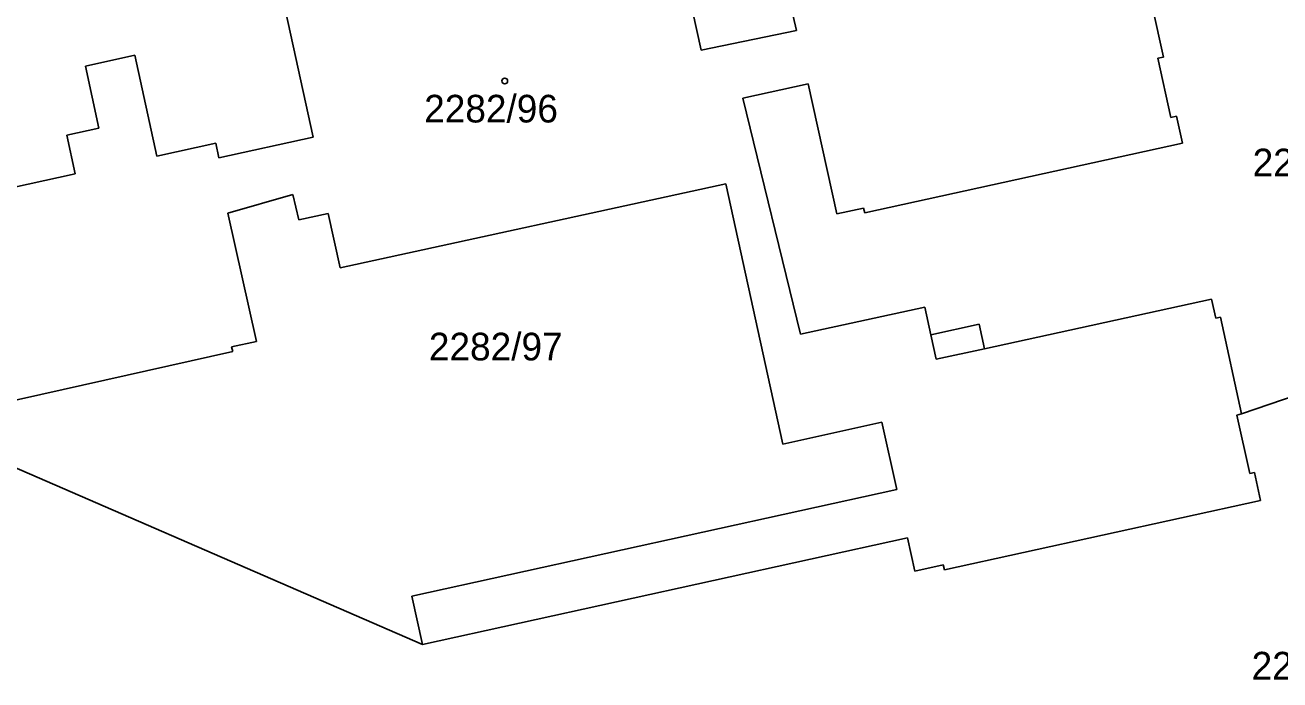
# Model space of a CAD drawing. Extents: x -785744 to -782822, y -1067550 to -1063910.
# Drawn here: x -783802 to -783724.9, y -1066013.8 to -1065973.5 of the extents above; entities that cross this region are included whole.
import ezdxf

# ---------------------------------------------------------------- set-up
doc = ezdxf.new("R2010")
doc.units = 0
for name, color, linetype in [('Hranice parcel', 7, 'Continuous'), ('Parcelní čísla', 7, 'Continuous'), ('Pop_ČP_popisy', 7, 'Continuous'), ('Vnitřní kresba', 7, 'Continuous'), ('Značky budov', 7, 'Continuous')]:
    doc.layers.add(name, color=color, linetype=linetype)

msp = doc.modelspace()

# ---------------------------------------------------------------- linework, layer by layer
at = {"layer": 'Hranice parcel'}
for points in [[(-783762.25, -1065966.78), (-783760.43, -1065975.08)], [(-783733.32, -1065969.56), (-783732.02, -1065975.5)], [(-783786.11, -1065972.01), (-783784.26, -1065980.43)], [(-783754.76, -1065972.98), (-783754.57, -1065973.86)], [(-783760.43, -1065975.08), (-783754.57, -1065973.86)], [(-783798.25, -1065976.05), (-783795.21, -1065975.39)], [(-783795.21, -1065975.39), (-783793.86, -1065981.58)], [(-783732.36, -1065975.57), (-783732.02, -1065975.5)], [(-783732.36, -1065975.57), (-783731.56, -1065979.22)], [(-783798.25, -1065976.05), (-783797.42, -1065979.87)], [(-783757.87, -1065978.02), (-783753.85, -1065977.14)], [(-783753.85, -1065977.14), (-783752.09, -1065985.14)], [(-783757.87, -1065978.02), (-783754.32, -1065992.53)], [(-783731.56, -1065979.22), (-783731.22, -1065979.14)], [(-783731.22, -1065979.14), (-783730.86, -1065980.8)], [(-783799.4, -1065980.3), (-783797.42, -1065979.87)], [(-783799.4, -1065980.3), (-783798.88, -1065982.68)], [(-783790.05, -1065981.7), (-783784.26, -1065980.43)], [(-783793.86, -1065981.58), (-783790.25, -1065980.79)], [(-783790.25, -1065980.79), (-783790.05, -1065981.7)], [(-783750.37, -1065985.07), (-783730.86, -1065980.8)], [(-783811.29, -1065985.39), (-783798.88, -1065982.68)], [(-783782.6, -1065988.46), (-783758.9, -1065983.28)], [(-783758.9, -1065983.28), (-783755.41, -1065999.28)], [(-783789.5, -1065985.1), (-783785.5, -1065983.94)], [(-783785.5, -1065983.94), (-783785.15, -1065985.51)], [(-783752.09, -1065985.14), (-783750.44, -1065984.78)], [(-783750.44, -1065984.78), (-783750.37, -1065985.07)], [(-783789.5, -1065985.1), (-783787.75, -1065992.97)], [(-783785.15, -1065985.51), (-783783.33, -1065985.11)], [(-783783.33, -1065985.11), (-783782.6, -1065988.46)], [(-783743.02, -1065993.42), (-783729.07, -1065990.37)], [(-783729.07, -1065990.37), (-783728.81, -1065991.55)], [(-783754.32, -1065992.53), (-783746.69, -1065990.86)], [(-783746.69, -1065990.86), (-783746.32, -1065992.56)], [(-783727.22, -1065997.43), (-783707.42, -1065990.67)], [(-783746.32, -1065992.56), (-783743.35, -1065991.91)], [(-783743.35, -1065991.91), (-783743.02, -1065993.42)], [(-783728.81, -1065991.55), (-783728.52, -1065991.48)], [(-783728.52, -1065991.48), (-783727.22, -1065997.43)], [(-783789.27, -1065993.31), (-783787.75, -1065992.97)], [(-783789.27, -1065993.31), (-783789.2, -1065993.6)], [(-783808.88, -1065997.99), (-783789.2, -1065993.6)], [(-783808.88, -1065997.99), (-783777.55, -1066011.6)], [(-783755.41, -1065999.28), (-783749.32, -1065997.93)], [(-783749.32, -1065997.93), (-783748.4, -1066002.08)], [(-783727.51, -1065997.5), (-783727.22, -1065997.43)], [(-783727.51, -1065997.5), (-783726.72, -1066001.09)], [(-783726.72, -1066001.09), (-783726.43, -1066001.03)], [(-783726.43, -1066001.03), (-783726.06, -1066002.74)], [(-783778.2, -1066008.62), (-783748.4, -1066002.08)], [(-783745.48, -1066007.02), (-783726.06, -1066002.74)], [(-783777.55, -1066011.6), (-783747.75, -1066005.05)], [(-783747.75, -1066005.05), (-783747.3, -1066007.09)], [(-783747.3, -1066007.09), (-783745.55, -1066006.7)], [(-783745.55, -1066006.7), (-783745.48, -1066007.02)], [(-783778.2, -1066008.62), (-783777.55, -1066011.6)]]:
    msp.add_lwpolyline(points, dxfattribs=at)
at = {"layer": 'Vnitřní kresba'}
for points in [[(-783746.32, -1065992.56), (-783745.99, -1065994.07)], [(-783745.99, -1065994.07), (-783743.02, -1065993.42)]]:
    msp.add_lwpolyline(points, dxfattribs=at)
at = {"layer": 'Značky budov'}
msp.add_circle((-783772.49, -1065976.97), 0.175, dxfattribs=at)

# ---------------------------------------------------------------- texts
at = {"layer": 'Parcelní čísla'}
for s, p in [('2282/96', (-783777.44, -1065979.52)), ('2282/20', (-783726.54, -1065982.83)), ('2282/97', (-783777.15, -1065994.14))]:
    msp.add_text(s, height=1.7, dxfattribs=at).set_placement(p)
at = {"layer": 'Pop_ČP_popisy'}
msp.add_text('2282/163', height=1.7, dxfattribs=at).set_placement((-783726.604, -1066013.75))

doc.saveas('drawing.dxf')
